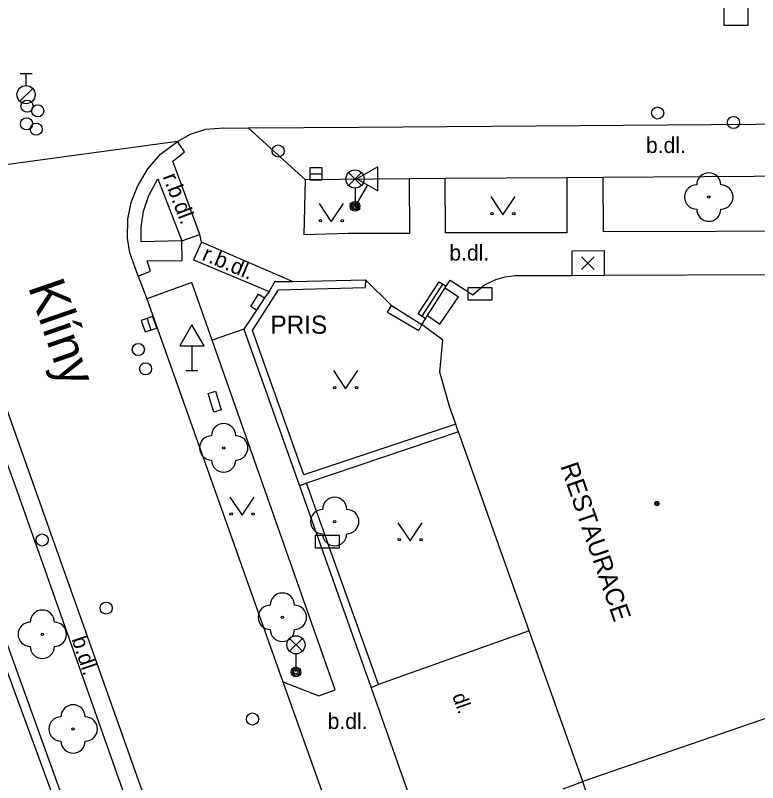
# Model space of a CAD drawing. Extents: x -596229 to -595156, y -1161237 to -1159376.
# Drawn here: x -595966.72 to -595936.1, y -1160924.17 to -1160892.51 of the extents above; entities that cross this region are included whole.
import ezdxf

# ---------------------------------------------------------------- set-up
doc = ezdxf.new("R2010")
doc.units = 0
for name, color, linetype in [('Level 22', 7, 'Continuous'), ('Level 24', 7, 'Continuous'), ('Level 26', 7, 'Continuous'), ('Level 27', 7, 'Continuous'), ('Level 28', 7, 'Continuous'), ('Level 31', 7, 'Continuous'), ('Level 33', 7, 'Continuous'), ('Level 34', 7, 'Continuous'), ('Level 36', 7, 'Continuous'), ('Level 39', 7, 'Continuous'), ('Nazvy ulic', 7, 'Continuous'), ('silnoproud - povrch.  znaky a  RIS  skut. velikost', 7, 'Continuous'), ('slaboproud - povrch.  znaky a tel. budka skut. velikost', 7, 'Continuous'), ('Specificka linie pasportu komunikaci', 7, 'Continuous'), ('TM - budovy zdene_ betonove - NP', 7, 'Continuous'), ('TM - budovy zdene_ betonove - VP', 7, 'Continuous'), ('TM - chodniky - VP', 7, 'Continuous'), ('TM - komunikace - VP', 7, 'Continuous'), ('TM - plot drateny_ kovovy - VP', 7, 'Continuous'), ('TM - plot zdeny_ ohradni zed - VP', 7, 'Continuous'), ('TM - podezdivka plotu - VP', 7, 'Continuous'), ('TM - popis objektu', 7, 'Continuous'), ('TM - popis povrchu', 7, 'Continuous'), ('TM - rozhrani ploch obecne - VP', 7, 'Continuous'), ('TM - schody - VP', 7, 'Continuous'), ('TM - vjezd na pozemek', 7, 'Continuous')]:
    doc.layers.add(name, color=color, linetype=linetype)

msp = doc.modelspace()

# ---------------------------------------------------------------- linework, layer by layer
at = {"layer": 'Level 22'}
for centre in [(-595938.12, -1160900.01), (-595958.13, -1160910.36), (-595953.55, -1160913.4), (-595955.71, -1160917.35), (-595965.61, -1160918.05), (-595964.34, -1160921.96)]:
    msp.add_circle(centre, 0.05, dxfattribs=at)
for centre, start, end in [((-595938.12, -1160899.51), 0, 180), ((-595938.62, -1160900.01), 90, 270), ((-595937.62, -1160900.01), 270, 90), ((-595938.12, -1160900.51), 180, 0), ((-595958.13, -1160909.86), 0, 180), ((-595958.63, -1160910.36), 90, 270), ((-595957.63, -1160910.36), 270, 90), ((-595958.13, -1160910.86), 180, 0), ((-595953.55, -1160912.9), 0, 180), ((-595954.05, -1160913.4), 90, 270), ((-595953.05, -1160913.4), 270, 90), ((-595953.55, -1160913.9), 180, 0), ((-595955.71, -1160916.85), 0, 180), ((-595956.21, -1160917.35), 90, 270), ((-595955.21, -1160917.35), 270, 90), ((-595965.61, -1160917.55), 0, 180), ((-595966.11, -1160918.05), 90, 270), ((-595965.11, -1160918.05), 270, 90), ((-595955.71, -1160917.85), 180, 0), ((-595965.61, -1160918.55), 180, 0), ((-595964.34, -1160921.46), 0, 180), ((-595964.84, -1160921.96), 90, 270), ((-595963.84, -1160921.96), 270, 90), ((-595964.34, -1160922.46), 180, 0)]:
    msp.add_arc(centre, 0.5, start, end, dxfattribs=at)
at = {"layer": 'Level 24'}
for points in [[(-595948.057, -1160904.248), (-595947.057, -1160904.248), (-595947.057, -1160903.748), (-595948.057, -1160903.748)], [(-595954.358, -1160914.479), (-595953.358, -1160914.479), (-595953.358, -1160913.979), (-595954.358, -1160913.979)]]:
    msp.add_lwpolyline(points, close=True, dxfattribs=at)
at = {"layer": 'Level 26'}
msp.add_lwpolyline([(-595937.5, -1160892.92), (-595936.5, -1160892.92), (-595936.5, -1160891.92), (-595937.5, -1160891.92)], close=True, dxfattribs=at)
at = {"layer": 'Level 27'}
for p, q in [((-595954.57, -1160899.05), (-595954.07, -1160899.05)), ((-595961.29, -1160905.023), (-595961.13, -1160905.497))]:
    msp.add_line(p, q, dxfattribs=at)
for points in [[(-595954.57, -1160899.3), (-595954.07, -1160899.3), (-595954.07, -1160898.8), (-595954.57, -1160898.8)], [(-595961.527, -1160905.104), (-595961.366, -1160905.577), (-595960.893, -1160905.416), (-595961.054, -1160904.943)]]:
    msp.add_lwpolyline(points, close=True, dxfattribs=at)
at = {"layer": 'Level 28'}
for p, q in [((-595966.53, -1160894.905), (-595966.03, -1160894.905)), ((-595966.28, -1160895.405), (-595966.28, -1160894.905)), ((-595966.538, -1160896.052), (-595966.008, -1160895.522))]:
    msp.add_line(p, q, dxfattribs=at)
for centre, radius in [((-595966.28, -1160895.78), 0.375), ((-595966.24, -1160896.26), 0.25), ((-595965.8, -1160896.45), 0.25), ((-595940.23, -1160896.54), 0.25), ((-595966.26, -1160896.99), 0.25), ((-595937.1, -1160896.93), 0.25), ((-595965.86, -1160897.21), 0.25), ((-595965.62, -1160914.16), 0.25)]:
    msp.add_circle(centre, radius, dxfattribs=at)
at = {"layer": 'Level 31'}
for centre in [(-595955.88, -1160898.11), (-595961.65, -1160906.3), (-595961.35, -1160907.1), (-595962.98, -1160916.97), (-595956.94, -1160921.55)]:
    msp.add_circle(centre, 0.25, dxfattribs=at)
at = {"layer": 'Level 33'}
for p, q in [((-595952.975, -1160899.53), (-595952.445, -1160899)), ((-595952.975, -1160899), (-595952.445, -1160899.53)), ((-595952.71, -1160899.64), (-595952.71, -1160900.39)), ((-595955.415, -1160918.75), (-595954.885, -1160918.22)), ((-595955.415, -1160918.22), (-595954.885, -1160918.75)), ((-595955.15, -1160918.86), (-595955.15, -1160919.61))]:
    msp.add_line(p, q, dxfattribs=at)
for centre, radius in [((-595952.71, -1160899.265), 0.375), ((-595952.71, -1160900.39), 0.2), ((-595952.71, -1160900.39), 0.145), ((-595952.71, -1160900.39), 0.0876), ((-595955.15, -1160918.485), 0.375), ((-595955.15, -1160919.61), 0.2), ((-595955.15, -1160919.61), 0.145), ((-595955.15, -1160919.61), 0.0876)]:
    msp.add_circle(centre, radius, dxfattribs=at)
at = {"layer": 'Level 34'}
for p, q in [((-595952.201, -1160899.508), (-595952.71, -1160900.39)), ((-595952.927, -1160900.265), (-595952.493, -1160900.515)), ((-595959.44, -1160906.152), (-595959.44, -1160907.17)), ((-595959.69, -1160907.17), (-595959.19, -1160907.17))]:
    msp.add_line(p, q, dxfattribs=at)
for points in [[(-595952.634, -1160899.258), (-595951.768, -1160899.758), (-595951.768, -1160898.758)], [(-595959.94, -1160906.152), (-595958.94, -1160906.152), (-595959.44, -1160905.286)]]:
    msp.add_lwpolyline(points, close=True, dxfattribs=at)
at = {"layer": 'Level 36'}
for points in [[(-595947.11, -1160899.99), (-595946.61, -1160900.74), (-595946.11, -1160899.99)], [(-595954.19, -1160900.28), (-595953.69, -1160901.03), (-595953.19, -1160900.28)], [(-595953.6, -1160907.17), (-595953.1, -1160907.92), (-595952.6, -1160907.17)], [(-595957.87, -1160912.39), (-595957.37, -1160913.14), (-595956.87, -1160912.39)], [(-595950.94, -1160913.45), (-595950.44, -1160914.2), (-595949.94, -1160913.45)]]:
    msp.add_lwpolyline(points, dxfattribs=at)
for centre in [(-595947.06, -1160900.69), (-595946.161, -1160900.69), (-595954.14, -1160900.98), (-595953.241, -1160900.98), (-595953.55, -1160907.87), (-595952.651, -1160907.87), (-595957.82, -1160913.09), (-595956.921, -1160913.09), (-595950.89, -1160914.15), (-595949.991, -1160914.15)]:
    msp.add_circle(centre, 0.05, dxfattribs=at)
at = {"layer": 'Level 39'}
for p, q in [((-595943.376, -1160903.005), (-595942.845, -1160902.475)), ((-595943.376, -1160902.475), (-595942.845, -1160903.005))]:
    msp.add_line(p, q, dxfattribs=at)
for radius in [0.09, 0.0398]:
    msp.add_circle((-595940.26, -1160912.66), radius, dxfattribs=at)
at = {"layer": 'silnoproud - povrch.  znaky a  RIS  skut. velikost'}
msp.add_lwpolyline([(-595956.78, -1160904.68), (-595957.01, -1160904.52), (-595956.69, -1160904.01), (-595956.44, -1160904.17)], dxfattribs=at)
at = {"layer": 'slaboproud - povrch.  znaky a tel. budka skut. velikost'}
msp.add_lwpolyline([(-595958.47, -1160908.02), (-595958.23, -1160908.79), (-595958.53, -1160908.88), (-595958.77, -1160908.11), (-595958.47, -1160908.02)], dxfattribs=at)
at = {"layer": 'Specificka linie pasportu komunikaci'}
for points in [[(-595960.03, -1160897.71), (-595974.02, -1160899.62)], [(-595959.05, -1160901.87), (-595959.11, -1160901.55)]]:
    msp.add_lwpolyline(points, dxfattribs=at)
at = {"layer": 'TM - budovy zdene_ betonove - NP'}
for points in [[(-595948.99, -1160903.76), (-595948.45, -1160904.13)], [(-595949.21, -1160905.25), (-595948.45, -1160904.13)], [(-595949.72, -1160904.9), (-595949.21, -1160905.25)]]:
    msp.add_lwpolyline(points, dxfattribs=at)
at = {"layer": 'TM - budovy zdene_ betonove - VP'}
for points in [[(-595947.37, -1160903.63), (-595946.91, -1160903.41)], [(-595946.91, -1160903.41), (-595946.52, -1160903.3)], [(-595946.52, -1160903.3), (-595946.11, -1160903.25)], [(-595946.11, -1160903.25), (-595943.76, -1160903.24)], [(-595943.76, -1160903.24), (-595942.44, -1160903.23)], [(-595942.44, -1160903.23), (-595935.58, -1160903.2)], [(-595948.99, -1160903.76), (-595948.95, -1160903.69)], [(-595948.95, -1160903.69), (-595948.79, -1160903.44)], [(-595948.79, -1160903.44), (-595947.94, -1160903.99), (-595947.85, -1160904.05)], [(-595947.85, -1160904.05), (-595947.44, -1160903.69), (-595947.37, -1160903.63)], [(-595949.72, -1160904.9), (-595948.99, -1160903.76)], [(-595949.8, -1160905.03), (-595949.72, -1160904.9)], [(-595949.95, -1160905.27), (-595949.8, -1160905.03)], [(-595949.09, -1160905.92), (-595949.95, -1160905.27)], [(-595949.22, -1160907.23), (-595949.09, -1160905.92)], [(-595948.8, -1160908.69), (-595949.22, -1160907.23)], [(-595948.56, -1160909.38), (-595948.8, -1160908.69)], [(-595948.48, -1160909.6), (-595948.56, -1160909.38)], [(-595948.44, -1160909.7), (-595948.48, -1160909.6)], [(-595945.53, -1160917.91), (-595948.44, -1160909.7)], [(-595943.32, -1160924.13), (-595945.53, -1160917.91)], [(-595933.98, -1160920.91), (-595943.32, -1160924.13)], [(-595943.19, -1160924.51), (-595943.32, -1160924.13)]]:
    msp.add_lwpolyline(points, dxfattribs=at)
at = {"layer": 'TM - chodniky - VP'}
for points in [[(-595950.48, -1160899.25), (-595950.47, -1160901.51), (-595952.98, -1160901.51), (-595954.81, -1160901.57), (-595954.75, -1160899.3)], [(-595943.98, -1160899.21), (-595943.97, -1160901.49), (-595948.98, -1160901.49), (-595949, -1160899.24)], [(-595933.16, -1160901.42), (-595942.46, -1160901.45), (-595942.47, -1160899.2)], [(-595959.44, -1160903.54), (-595961.3, -1160904.21)], [(-595958.6, -1160905.92), (-595959.44, -1160903.54)], [(-595960.28, -1160927.94), (-595960.98, -1160928.19), (-595966.72, -1160911.94), (-595969.19, -1160905.16), (-595969.72, -1160904.33)], [(-595953.53, -1160920.35), (-595958.6, -1160905.92)], [(-595945.53, -1160917.91), (-595951.75, -1160920.12)], [(-595955.69, -1160920.02), (-595954.21, -1160920.59)], [(-595954.21, -1160920.59), (-595953.53, -1160920.35)]]:
    msp.add_lwpolyline(points, dxfattribs=at)
at = {"layer": 'TM - komunikace - VP'}
for points in [[(-595960.03, -1160897.71), (-595959.5, -1160897.41), (-595958.86, -1160897.21), (-595958.13, -1160897.15), (-595957.11, -1160897.16)], [(-595954.75, -1160899.3), (-595957.11, -1160897.16)], [(-595961.65, -1160903.27), (-595962, -1160902.31), (-595962.1, -1160901.71), (-595962.08, -1160900.92), (-595961.94, -1160900.24), (-595961.68, -1160899.57), (-595961.26, -1160898.84), (-595960.73, -1160898.24), (-595960.03, -1160897.71)], [(-595950.48, -1160899.25), (-595954.75, -1160899.3)], [(-595949, -1160899.24), (-595950.48, -1160899.25)], [(-595943.98, -1160899.21), (-595949, -1160899.24)], [(-595942.47, -1160899.2), (-595943.98, -1160899.21)], [(-595933.18, -1160899.17), (-595934.17, -1160899.15), (-595942.47, -1160899.2)], [(-595961.65, -1160903.27), (-595961.3, -1160904.21)], [(-595961.3, -1160904.21), (-595955.69, -1160920.02)], [(-595968.74, -1160904.46), (-595967.35, -1160908), (-595966.02, -1160911.77), (-595960.28, -1160927.94)], [(-595955.69, -1160920.02), (-595953.31, -1160926.68)]]:
    msp.add_lwpolyline(points, dxfattribs=at)
at = {"layer": 'TM - plot drateny_ kovovy - VP'}
msp.add_lwpolyline([(-595944.12, -1160924.43), (-595943.32, -1160924.13)], dxfattribs=at)
at = {"layer": 'TM - plot zdeny_ ohradni zed - VP'}
for points in [[(-595954.83, -1160911.47), (-595956.94, -1160905.52), (-595955.87, -1160903.84), (-595952.3, -1160903.74)], [(-595952.28, -1160903.43), (-595952.3, -1160903.74)], [(-595951.37, -1160904.76), (-595951.21, -1160904.49)], [(-595972.5, -1160904.78), (-595963.89, -1160928.26), (-595954.51, -1160955.47)], [(-595951.37, -1160904.76), (-595950.08, -1160905.51)], [(-595949.95, -1160905.27), (-595950.08, -1160905.51)], [(-595948.56, -1160909.38), (-595954.83, -1160911.47)], [(-595953.96, -1160913.93), (-595954.71, -1160911.82)], [(-595953.76, -1160914.49), (-595953.96, -1160913.93)], [(-595951.75, -1160920.12), (-595953.76, -1160914.49)], [(-595951.75, -1160920.12), (-595952.05, -1160920.26)]]:
    msp.add_lwpolyline(points, dxfattribs=at)
at = {"layer": 'TM - podezdivka plotu - VP'}
for points in [[(-595956.02, -1160903.5), (-595956.26, -1160903.91)], [(-595956.02, -1160903.5), (-595955.29, -1160903.49)], [(-595955.29, -1160903.49), (-595952.28, -1160903.43)], [(-595956.26, -1160903.91), (-595956.44, -1160904.17)], [(-595956.44, -1160904.17), (-595956.78, -1160904.68)], [(-595956.78, -1160904.68), (-595957.3, -1160905.46)], [(-595951.21, -1160904.49), (-595949.95, -1160905.27)], [(-595957.3, -1160905.46), (-595955, -1160911.92)], [(-595948.44, -1160909.7), (-595954.71, -1160911.82)], [(-595954.71, -1160911.82), (-595955, -1160911.92)], [(-595955, -1160911.92), (-595952.05, -1160920.26)]]:
    msp.add_lwpolyline(points, dxfattribs=at)
at = {"layer": 'TM - rozhrani ploch obecne - VP'}
for points in [[(-595844.51, -1160896.26), (-595853.96, -1160896.28), (-595873.2, -1160896.54), (-595892.92, -1160896.68), (-595911.15, -1160896.85), (-595930.74, -1160896.98), (-595952.54, -1160897.14), (-595957.11, -1160897.16)], [(-595959.11, -1160901.55), (-595960.23, -1160898.53), (-595959.74, -1160898.14), (-595960.03, -1160897.71)], [(-595961.53, -1160901.86), (-595961.53, -1160901.25), (-595961.43, -1160900.59), (-595961.22, -1160899.95), (-595960.85, -1160899.26), (-595959.85, -1160901.82)], [(-595961.65, -1160903.27), (-595961.15, -1160903.07), (-595961.29, -1160902.64), (-595959.84, -1160902.63), (-595959.85, -1160901.82)], [(-595959.85, -1160901.82), (-595961.53, -1160901.86)], [(-595959.85, -1160901.82), (-595959.11, -1160901.55)], [(-595959.05, -1160901.87), (-595959.37, -1160902.6), (-595956.26, -1160903.91)], [(-595955.29, -1160903.49), (-595959.05, -1160901.87)], [(-595943.76, -1160903.24), (-595943.76, -1160902.23), (-595942.44, -1160902.22), (-595942.44, -1160903.23)], [(-595949.8, -1160905.03), (-595950.11, -1160904.83), (-595949.24, -1160903.51), (-595948.95, -1160903.69)], [(-595961.73, -1160933.26), (-595969.45, -1160911.83), (-595972.16, -1160904.25)], [(-595957.3, -1160905.46), (-595958.6, -1160905.92)]]:
    msp.add_lwpolyline(points, dxfattribs=at)
at = {"layer": 'TM - schody - VP'}
msp.add_lwpolyline([(-595949.1, -1160903.6), (-595949.95, -1160904.93)], dxfattribs=at)
at = {"layer": 'TM - vjezd na pozemek'}
for points in [[(-595951.21, -1160904.49), (-595952.28, -1160903.43)], [(-595952.05, -1160920.26), (-595950.19, -1160925.55)]]:
    msp.add_lwpolyline(points, dxfattribs=at)

# ---------------------------------------------------------------- texts
at = {"layer": 'Nazvy ulic'}
msp.add_text('Klíny', height=1.5, rotation=289.046, dxfattribs=at).set_placement((-595966.211, -1160903.708))
at = {"layer": 'TM - popis objektu'}
msp.add_text('PRIS', height=0.75, dxfattribs=at).set_placement((-595956.2, -1160905.65))
msp.add_text('RESTAURACE', height=0.75, rotation=289, dxfattribs=at).set_placement((-595944.25, -1160911.11))
at = {"layer": 'TM - popis povrchu'}
for p in [(-595940.71, -1160898.19), (-595948.82, -1160902.63), (-595953.84, -1160921.96)]:
    msp.add_text('b.dl.', height=0.65, dxfattribs=at).set_placement(p)
for s, height, rotation, p in [('r.b.dl.', 0.65, 290.96, (-595960.65, -1160899.16)), ('r.b.dl.', 0.65, 337.11, (-595959.06, -1160902.59)), ('b.dl.', 0.65, 288.6, (-595964.41, -1160918.25)), ('dl.', 0.6, 289.3951, (-595948.71, -1160920.59))]:
    msp.add_text(s, height=height, rotation=rotation, dxfattribs=at).set_placement(p)

doc.saveas('drawing.dxf')
